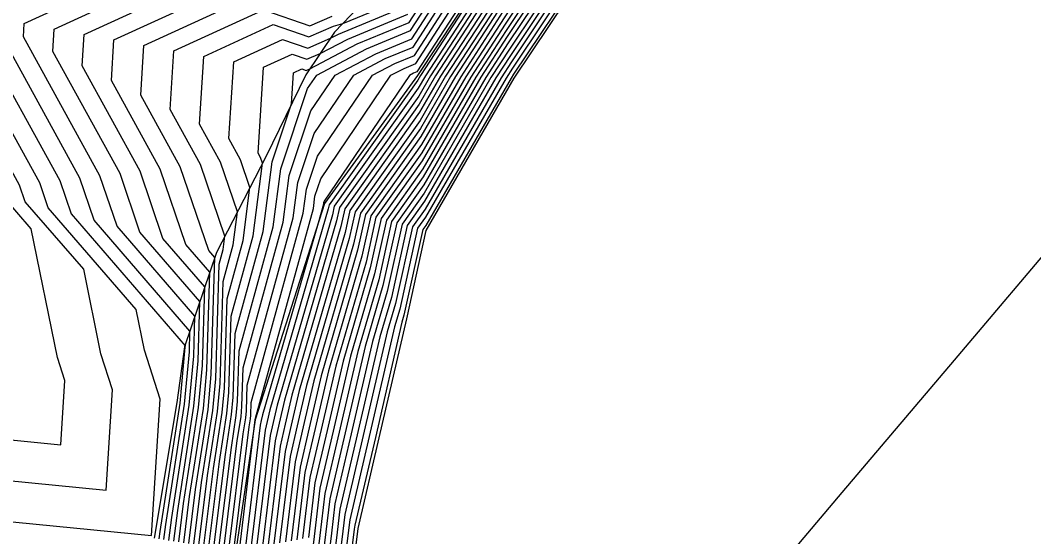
# Model space of a CAD drawing. Extents: x 2188792 to 2191981, y 386090 to 389710.
# Drawn here: x 2191132.5 to 2191190.7, y 388530.3 to 388560 of the extents above; entities that cross this region are included whole.
import ezdxf

# ---------------------------------------------------------------- set-up
doc = ezdxf.new("R2010")
doc.units = 0
for name, color, linetype in [('DTM Contours Major', 7, 'Continuous'), ('DTM Contours Minor', 7, 'Continuous'), ('PH Exist DTM Breakline', 7, 'Continuous')]:
    doc.layers.add(name, color=color, linetype=linetype)

msp = doc.modelspace()

# ---------------------------------------------------------------- linework, layer by layer
at = {"layer": 'DTM Contours Major'}
for points in [[(2191175.036, 388607.654), (2191174.671, 388604.433), (2191173.073, 388601.195), (2191172.925, 388599.656), (2191173.347, 388597.25), (2191173.4, 388595.499), (2191171.995, 388591.552), (2191170.758, 388588.994), (2191170.292, 388586.082), (2191168.106, 388578.919), (2191167.153, 388576.784), (2191164.963, 388571.606), (2191163.957, 388569.352), (2191162.986, 388567.712), (2191161.724, 388563.157), (2191160.177, 388560.836), (2191157.523, 388556.746), (2191155.53, 388553.302), (2191152.351, 388548.826), (2191151.897, 388546.774), (2191149.806, 388539.564), (2191149.118, 388536.584), (2191148.587, 388534.319), (2191148.076, 388530.093)], [(2191173.048, 388606.322), (2191170.929, 388602.166), (2191170.741, 388601.786), (2191170.53, 388599.586), (2191171.132, 388596.147), (2191171.208, 388593.644), (2191170.953, 388592.926), (2191169.184, 388589.27), (2191169.14, 388588.996), (2191166.016, 388578.758), (2191165.822, 388578.324), (2191162.693, 388570.922), (2191162.423, 388570.319), (2191162.163, 388569.879), (2191160.359, 388563.369), (2191159.871, 388562.635), (2191156.076, 388556.789), (2191155.4, 388555.62), (2191150.855, 388549.223), (2191150.688, 388548.469), (2191147.699, 388538.163), (2191147.393, 388536.837), (2191147.157, 388535.829), (2191146.426, 388529.789)], [(2191144.791, 388529.524), (2191145.671, 388536.642), (2191145.742, 388537.098), (2191145.761, 388537.298), (2191145.782, 388538.025), (2191148.778, 388548.904), (2191148.954, 388550.276), (2191149.591, 388552.175), (2191152.743, 388556.821), (2191154.022, 388557.495), (2191155.154, 388557.963), (2191158.679, 388563.421)], [(2191163.088, 388562.946), (2191160.484, 388559.037), (2191158.969, 388556.703), (2191155.661, 388550.984), (2191153.846, 388548.43), (2191153.106, 388545.079), (2191151.913, 388540.965), (2191150.843, 388536.331), (2191150.018, 388532.809), (2191149.726, 388530.398), (2191149.114, 388525.382)], [(2191164.452, 388562.734), (2191160.791, 388557.237), (2191160.416, 388556.66), (2191155.791, 388548.666), (2191155.342, 388548.034), (2191154.315, 388543.384), (2191154.02, 388542.366), (2191152.567, 388536.079), (2191151.448, 388531.298), (2191151.376, 388530.702), (2191150.555, 388523.973)], [(2191141.922, 388529.979), (2191142.249, 388532.633), (2191143.039, 388537.692), (2191143.243, 388539.902), (2191143.408, 388545.516), (2191142.036, 388547.105), (2191140.559, 388551.438), (2191137.76, 388556.52), (2191137.908, 388558.847), (2191145.385, 388562.279)], [(2191143.356, 388529.751), (2191143.96, 388534.637), (2191144.39, 388537.395), (2191144.502, 388538.6), (2191144.631, 388542.992), (2191145.9, 388547.598), (2191146.435, 388551.77), (2191146.323, 388552.1), (2191146.184, 388552.352), (2191146.499, 388557.278), (2191148.139, 388558.031), (2191148.988, 388557.737), (2191149.745, 388558.067), (2191151.328, 388558.9), (2191154.786, 388560.33)], [(2191088.577, 388530.25), (2191090.211, 388534.541), (2191094.09, 388540.251), (2191098.502, 388541.961), (2191100.212, 388542.22), (2191103.638, 388543.677), (2191110.213, 388545.611), (2191118.527, 388548.565), (2191120.214, 388545.755), (2191121.222, 388549.244), (2191121.402, 388550.252), (2191126.601, 388553.866), (2191130.215, 388559.092), (2191134.796, 388550.777), (2191135.45, 388548.858), (2191141.986, 388541.29), (2191141.984, 388541.205), (2191141.687, 388537.989), (2191140.539, 388530.628), (2191140.487, 388530.207)]]:
    msp.add_lwpolyline(points, dxfattribs=at)
at = {"layer": 'DTM Contours Minor'}
for points in [[(2191176.257, 388608.525), (2191175.658, 388603.245), (2191174.472, 388600.841), (2191174.362, 388599.698), (2191174.675, 388597.912), (2191174.714, 388596.612), (2191172.621, 388590.728), (2191171.703, 388588.829), (2191170.982, 388584.333), (2191169.359, 388579.016), (2191167.951, 388575.86), (2191166.326, 388572.016), (2191164.878, 388568.771), (2191163.479, 388566.412), (2191162.542, 388563.03), (2191160.361, 388559.756), (2191158.391, 388556.72), (2191155.609, 388551.911), (2191153.248, 388548.589), (2191152.623, 388545.757), (2191151.07, 388540.405), (2191150.153, 388536.432), (2191149.446, 388533.413), (2191149.066, 388530.276)], [(2191175.443, 388607.945), (2191175, 388604.037), (2191173.539, 388601.077), (2191173.404, 388599.67), (2191173.789, 388597.471), (2191173.838, 388595.87), (2191172.204, 388591.277), (2191171.073, 388588.939), (2191170.522, 388585.499), (2191168.524, 388578.952), (2191167.419, 388576.476), (2191165.418, 388571.743), (2191164.264, 388569.158), (2191163.15, 388567.279), (2191161.996, 388563.115), (2191160.239, 388560.476), (2191157.812, 388556.737), (2191155.556, 388552.838), (2191152.65, 388548.747), (2191152.139, 388546.435), (2191150.227, 388539.844), (2191149.463, 388536.534), (2191148.873, 388534.017), (2191148.406, 388530.154)], [(2191175.85, 388608.235), (2191175.329, 388603.641), (2191174.006, 388600.959), (2191173.883, 388599.684), (2191174.232, 388597.692), (2191174.276, 388596.241), (2191172.412, 388591.002), (2191171.388, 388588.884), (2191170.752, 388584.916), (2191168.941, 388578.984), (2191167.685, 388576.168), (2191165.872, 388571.879), (2191164.571, 388568.965), (2191163.315, 388566.845), (2191162.269, 388563.073), (2191160.3, 388560.116), (2191158.101, 388556.729), (2191155.583, 388552.375), (2191152.949, 388548.668), (2191152.381, 388546.096), (2191150.649, 388540.124), (2191149.808, 388536.483), (2191149.159, 388533.715), (2191148.736, 388530.215)], [(2191174.629, 388607.364), (2191174.342, 388604.83), (2191172.607, 388601.313), (2191172.446, 388599.642), (2191172.904, 388597.03), (2191172.961, 388595.128), (2191171.787, 388591.827), (2191170.444, 388589.05), (2191170.061, 388586.665), (2191167.688, 388578.887), (2191166.886, 388577.092), (2191164.509, 388571.469), (2191163.651, 388569.545), (2191162.821, 388568.145), (2191161.451, 388563.2), (2191160.116, 388561.196), (2191157.233, 388556.754), (2191155.504, 388553.766), (2191152.051, 388548.906), (2191151.655, 388547.113), (2191149.385, 388539.284), (2191148.773, 388536.635), (2191148.301, 388534.621), (2191147.746, 388530.033)], [(2191173.815, 388606.784), (2191173.684, 388605.622), (2191171.674, 388601.55), (2191171.488, 388599.614), (2191172.018, 388596.588), (2191172.085, 388594.386), (2191171.37, 388592.376), (2191169.814, 388589.16), (2191169.601, 388587.83), (2191166.852, 388578.822), (2191166.354, 388577.708), (2191163.601, 388571.196), (2191163.037, 388569.932), (2191162.492, 388569.012), (2191160.905, 388563.284), (2191159.993, 388561.915), (2191156.655, 388556.772), (2191155.452, 388554.693), (2191151.453, 388549.064), (2191151.172, 388547.791), (2191148.542, 388538.723), (2191148.083, 388536.736), (2191147.729, 388535.225), (2191147.086, 388529.911)], [(2191174.222, 388607.074), (2191174.013, 388605.226), (2191172.14, 388601.432), (2191171.967, 388599.628), (2191172.461, 388596.809), (2191172.523, 388594.757), (2191171.578, 388592.101), (2191170.129, 388589.105), (2191169.831, 388587.248), (2191167.27, 388578.855), (2191166.62, 388577.4), (2191164.055, 388571.333), (2191163.344, 388569.738), (2191162.657, 388568.579), (2191161.178, 388563.242), (2191160.055, 388561.556), (2191156.944, 388556.763), (2191155.478, 388554.229), (2191151.752, 388548.985), (2191151.414, 388547.452), (2191148.963, 388539.003), (2191148.428, 388536.685), (2191148.015, 388534.923), (2191147.416, 388529.972)], [(2191173.408, 388606.494), (2191173.355, 388606.019), (2191171.208, 388601.668), (2191171.009, 388599.6), (2191171.575, 388596.368), (2191171.646, 388594.015), (2191171.161, 388592.651), (2191169.499, 388589.215), (2191169.371, 388588.413), (2191166.434, 388578.79), (2191166.088, 388578.016), (2191163.147, 388571.059), (2191162.73, 388570.125), (2191162.328, 388569.446), (2191160.632, 388563.326), (2191159.932, 388562.275), (2191156.365, 388556.78), (2191155.426, 388555.157), (2191151.154, 388549.143), (2191150.93, 388548.13), (2191148.121, 388538.443), (2191147.738, 388536.786), (2191147.443, 388535.527), (2191146.756, 388529.85)], [(2191141.061, 388530.116), (2191141.223, 388531.43), (2191142.228, 388537.87), (2191142.487, 388540.684), (2191142.555, 388542.981), (2191138.084, 388548.157), (2191137.101, 388551.042), (2191132.705, 388559.021), (2191132.754, 388559.789), (2191143.733, 388564.828)], [(2191141.348, 388530.07), (2191141.565, 388531.831), (2191142.498, 388537.811), (2191142.739, 388540.423), (2191142.839, 388543.826), (2191139.401, 388547.807), (2191138.254, 388551.174), (2191134.39, 388558.187), (2191134.472, 388559.475), (2191144.284, 388563.979)], [(2191141.635, 388530.025), (2191141.907, 388532.232), (2191142.768, 388537.751), (2191142.991, 388540.163), (2191143.124, 388544.671), (2191140.719, 388547.456), (2191139.406, 388551.306), (2191136.075, 388557.353), (2191136.19, 388559.161), (2191144.834, 388563.129)], [(2191143.643, 388529.706), (2191144.302, 388535.038), (2191144.661, 388537.336), (2191144.753, 388538.34), (2191144.861, 388541.999), (2191146.475, 388547.859), (2191146.987, 388551.844), (2191148.102, 388555.171), (2191148.217, 388556.964), (2191148.69, 388557.181), (2191148.935, 388557.096), (2191149.153, 388557.192), (2191151.866, 388558.619), (2191154.859, 388559.857), (2191157.117, 388563.353)], [(2191143.93, 388529.66), (2191144.645, 388535.439), (2191144.931, 388537.276), (2191145.005, 388538.079), (2191145.092, 388541.005), (2191147.051, 388548.121), (2191147.479, 388551.452), (2191149.026, 388556.066), (2191149.547, 388556.834), (2191152.405, 388558.338), (2191154.933, 388559.383), (2191157.507, 388563.37)], [(2191144.217, 388529.615), (2191144.987, 388535.84), (2191145.202, 388537.217), (2191145.257, 388537.819), (2191145.322, 388540.012), (2191147.627, 388548.382), (2191147.971, 388551.06), (2191149.214, 388554.769), (2191150.612, 388556.83), (2191152.944, 388558.057), (2191155.007, 388558.91), (2191157.898, 388563.387)], [(2191144.504, 388529.569), (2191145.329, 388536.241), (2191145.472, 388537.158), (2191145.509, 388537.558), (2191145.552, 388539.018), (2191148.203, 388548.643), (2191148.463, 388550.668), (2191149.403, 388553.472), (2191151.677, 388556.826), (2191153.483, 388557.776), (2191155.08, 388558.436), (2191158.288, 388563.404)], [(2191145.106, 388529.546), (2191146.013, 388537.037), (2191146.013, 388537.039), (2191146.014, 388537.042), (2191146.039, 388537.128), (2191149.354, 388549.165), (2191149.446, 388549.884), (2191149.78, 388550.878), (2191153.808, 388556.817), (2191154.561, 388557.214), (2191155.228, 388557.489), (2191159.069, 388563.438)], [(2191159.459, 388563.455), (2191155.301, 388557.016), (2191155.1, 388556.932), (2191154.873, 388556.813), (2191149.968, 388549.582), (2191149.938, 388549.491), (2191149.93, 388549.426), (2191149.629, 388548.335), (2191146.435, 388537.322), (2191146.358, 388536.989), (2191146.299, 388536.735), (2191145.436, 388529.607)], [(2191159.748, 388563.355), (2191155.498, 388556.806), (2191155.348, 388556.548), (2191150.257, 388549.381), (2191150.205, 388549.147), (2191146.856, 388537.602), (2191146.703, 388536.938), (2191146.585, 388536.433), (2191145.766, 388529.667)], [(2191159.809, 388562.995), (2191155.787, 388556.797), (2191155.374, 388556.084), (2191150.556, 388549.302), (2191150.447, 388548.808), (2191147.278, 388537.882), (2191147.048, 388536.887), (2191146.871, 388536.131), (2191146.096, 388529.728)], [(2191162.815, 388562.988), (2191160.423, 388559.396), (2191158.68, 388556.711), (2191155.635, 388551.448), (2191153.547, 388548.509), (2191152.864, 388545.418), (2191151.492, 388540.685), (2191150.498, 388536.382), (2191149.732, 388533.111), (2191149.396, 388530.337), (2191148.826, 388525.664)], [(2191163.361, 388562.904), (2191160.545, 388558.677), (2191159.259, 388556.694), (2191155.687, 388550.52), (2191154.146, 388548.351), (2191153.348, 388544.74), (2191152.334, 388541.245), (2191151.188, 388536.281), (2191150.304, 388532.506), (2191150.056, 388530.459), (2191149.402, 388525.1)], [(2191163.634, 388562.861), (2191160.607, 388558.317), (2191159.548, 388556.686), (2191155.713, 388550.057), (2191154.445, 388548.272), (2191153.59, 388544.401), (2191152.756, 388541.525), (2191151.532, 388536.23), (2191150.59, 388532.204), (2191150.386, 388530.519), (2191149.69, 388524.818)], [(2191163.907, 388562.819), (2191160.668, 388557.957), (2191159.837, 388556.677), (2191155.739, 388549.593), (2191154.744, 388548.192), (2191153.831, 388544.062), (2191153.177, 388541.806), (2191151.877, 388536.18), (2191150.876, 388531.902), (2191150.716, 388530.58), (2191149.978, 388524.536)], [(2191164.179, 388562.777), (2191160.729, 388557.597), (2191160.127, 388556.668), (2191155.765, 388549.129), (2191155.043, 388548.113), (2191154.073, 388543.723), (2191153.598, 388542.086), (2191152.222, 388536.129), (2191151.162, 388531.6), (2191151.046, 388530.641), (2191150.267, 388524.255)], [(2191164.725, 388562.692), (2191160.852, 388556.877), (2191160.705, 388556.651), (2191155.817, 388548.202), (2191155.641, 388547.955), (2191154.557, 388543.045), (2191154.441, 388542.646), (2191152.912, 388536.028), (2191151.734, 388530.996), (2191151.706, 388530.763), (2191150.843, 388523.691)], [(2191142.208, 388529.934), (2191142.592, 388533.034), (2191143.309, 388537.633), (2191143.494, 388539.642), (2191143.693, 388546.362), (2191143.353, 388546.755), (2191141.712, 388551.571), (2191139.444, 388555.686), (2191139.627, 388558.533), (2191145.936, 388561.43)], [(2191142.782, 388529.842), (2191143.276, 388533.835), (2191143.85, 388537.514), (2191143.998, 388539.121), (2191144.171, 388544.979), (2191144.748, 388547.076), (2191144.992, 388548.975), (2191144.017, 388551.835), (2191142.814, 388554.019), (2191143.063, 388557.905), (2191147.038, 388559.73), (2191149.094, 388559.018), (2191150.518, 388559.64), (2191151.05, 388559.793), (2191154.638, 388561.277)], [(2191143.069, 388529.797), (2191143.618, 388534.236), (2191144.12, 388537.455), (2191144.25, 388538.861), (2191144.401, 388543.986), (2191145.324, 388547.337), (2191145.714, 388550.372), (2191145.17, 388551.967), (2191144.499, 388553.185), (2191144.781, 388557.592), (2191147.589, 388558.88), (2191149.041, 388558.377), (2191150.336, 388558.943), (2191150.789, 388559.181), (2191154.712, 388560.804)], [(2191142.495, 388529.888), (2191142.934, 388533.435), (2191143.579, 388537.573), (2191143.746, 388539.382), (2191143.941, 388545.973), (2191144.173, 388546.815), (2191144.27, 388547.578), (2191142.865, 388551.703), (2191141.129, 388554.853), (2191141.345, 388558.219), (2191146.487, 388560.58), (2191149.146, 388559.658), (2191150.427, 388560.218)], [(2191140.774, 388530.161), (2191140.881, 388531.029), (2191141.957, 388537.929), (2191142.235, 388540.944), (2191142.271, 388542.135), (2191136.767, 388548.508), (2191135.948, 388550.91), (2191131.02, 388559.854)], [(2191133.643, 388550.645), (2191130.215, 388556.867), (2191127.51, 388552.956), (2191123.62, 388550.252), (2191123.103, 388547.362), (2191121.048, 388540.251), (2191122.122, 388532.158), (2191140.07, 388530.396), (2191140.553, 388538.216), (2191139.659, 388541.034), (2191139.182, 388543.362), (2191134.132, 388549.209), (2191133.643, 388550.645)], [(2191132.49, 388550.513), (2191130.215, 388554.643), (2191128.42, 388552.047), (2191125.837, 388550.252), (2191124.984, 388545.481), (2191123.473, 388540.251), (2191124.263, 388534.299), (2191137.463, 388533.003), (2191137.819, 388538.754), (2191137.161, 388540.827), (2191136.167, 388545.679), (2191132.815, 388549.56), (2191132.49, 388550.513)], [(2191131.338, 388550.381), (2191130.215, 388552.418), (2191129.329, 388551.138), (2191128.055, 388550.252), (2191126.865, 388543.6), (2191125.897, 388540.251), (2191126.403, 388536.44), (2191134.856, 388535.609), (2191135.084, 388539.292), (2191134.663, 388540.62), (2191133.152, 388547.995), (2191131.498, 388549.91), (2191131.338, 388550.381)]]:
    msp.add_lwpolyline(points, dxfattribs=at)
at = {"layer": 'PH Exist DTM Breakline'}
for points in [[(2191151.028, 388523.509), (2191151.918, 388530.802), (2191153.134, 388535.995), (2191154.712, 388542.827), (2191155.834, 388547.904), (2191160.891, 388556.646), (2191164.901, 388562.665), (2191167.529, 388567.1), (2191170.251, 388573.198), (2191172.972, 388579.295), (2191174.423, 388588.353), (2191178.503, 388599.819), (2191179.789, 388611.044), (2191185.146, 388622.059), (2191188.191, 388631.283), (2191193.096, 388642.093)], [(2191169.021, 388589.299), (2191165.483, 388578.717), (2191161.862, 388570.672), (2191159.729, 388563.466), (2191155.333, 388556.811), (2191149.987, 388549.452), (2191146.01, 388537.039), (2191144.896, 388529.507), (2191143.781, 388521.974), (2191142.741, 388509.843), (2191142.535, 388502.786), (2191140.216, 388490.246), (2191136.003, 388481.589), (2191130.265, 388472.456), (2191125.516, 388466.42), (2191121.952, 388460.85), (2191117.056, 388453.197), (2191112.161, 388445.544), (2191107.925, 388439.116), (2191103.69, 388432.687)], [(2191154.334, 388563.232), (2191150.573, 388559.294), (2191148.914, 388556.837), (2191146.623, 388552.134), (2191143.786, 388546.639), (2191141.964, 388541.225), (2191141.511, 388538.027), (2191140.216, 388530.25)], [(2191192.588, 388548.07), (2191186.145, 388540.463), (2191179.701, 388532.856), (2191173.258, 388525.249)]]:
    msp.add_lwpolyline(points, dxfattribs=at)

doc.saveas('drawing.dxf')
